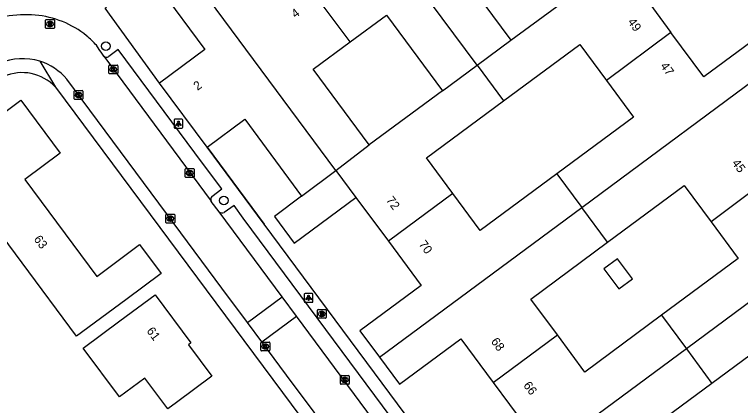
# Model space of a CAD drawing. Extents: x 157767 to 159171, y 387842 to 389425.
# Drawn here: x 158145.6 to 158228.1, y 388835.7 to 388880.2 of the extents above; entities that cross this region are included whole.
import ezdxf

# ---------------------------------------------------------------- set-up
doc = ezdxf.new("R2010")
doc.units = 0
for name, color, linetype in [('IMGEO_Boom', 7, 'Continuous'), ('IMGEO_Brandkraan', 7, 'Continuous'), ('IMGEO_Kolk', 7, 'Continuous'), ('IMGEO_Lichtpunt', 7, 'Continuous'), ('IMGEO_Muur', 7, 'Continuous'), ('IMGEO_Pand', 7, 'Continuous'), ('IMGEO_Pand_nummerreeks', 7, 'Continuous'), ('IMGEO_Rijbaan_lokaal_open', 7, 'Continuous'), ('IMGEO_Rioolput', 7, 'Continuous'), ('IMGEO_Voetpad_open', 7, 'Continuous')]:
    doc.layers.add(name, color=color, linetype=linetype)

msp = doc.modelspace()

# ---------------------------------------------------------------- linework, layer by layer
at = {"layer": 'IMGEO_Boom'}
for centre in [(158155.946, 388876.57), (158169.345, 388859.018)]:
    msp.add_circle(centre, 0.489, dxfattribs=at)
at = {"layer": 'IMGEO_Brandkraan'}
for p, q in [((158179.98, 388845.705), (158179.98, 388846.557)), ((158180.055, 388846.631), (158180.907, 388846.631)), ((158180.981, 388846.557), (158180.981, 388845.705)), ((158180.907, 388845.631), (158180.055, 388845.631)), ((158180.491, 388845.851), (158180.466, 388845.851)), ((158180.468, 388846.411), (158180.493, 388846.411))]:
    msp.add_line(p, q, dxfattribs=at)
for points in [[(158179.98, 388845.705), (158179.98, 388846.557)], [(158180.055, 388846.631), (158180.907, 388846.631)], [(158180.981, 388846.557), (158180.981, 388845.705)], [(158180.907, 388845.631), (158180.055, 388845.631)], [(158180.328, 388846.331), (158180.328, 388845.931), (158180.541, 388845.931)], [(158180.559, 388846.331), (158180.328, 388846.331)], [(158180.507, 388846.25), (158180.453, 388846.25), (158180.453, 388846.174)], [(158180.453, 388846.174), (158180.506, 388846.174)], [(158180.515, 388846.098), (158180.453, 388846.098), (158180.453, 388846.017)], [(158180.453, 388846.017), (158180.515, 388846.017)]]:
    msp.add_lwpolyline(points, dxfattribs=at)
for centre, radius, start, end in [((158180.057, 388846.555), 0.0765, 91.55205, 178.44795), ((158180.057, 388846.555), 0.0765, 91.55205, 178.44795), ((158180.905, 388846.555), 0.0765, 1.55205, 88.44795), ((158180.905, 388846.555), 0.0765, 1.55205, 88.44795), ((158180.057, 388845.707), 0.0765, 181.55205, 268.44795), ((158180.057, 388845.707), 0.0765, 181.55205, 268.44795), ((158180.508, 388846.212), 0.0379, 267.82845, 90.93552), ((158180.516, 388846.057), 0.0404, 269.87594, 90.50774), ((158180.547, 388846.182), 0.251, 268.66757, 293.53466), ((158180.563, 388846.186), 0.145, 59.4692, 91.53667), ((158180.588, 388846.233), 0.0922, 285.51372, 58.15012), ((158180.593, 388846.041), 0.105, 301.31148, 78.98903), ((158180.905, 388845.707), 0.0765, 271.55205, 358.44795), ((158180.905, 388845.707), 0.0765, 271.55205, 358.44795)]:
    msp.add_arc(centre, radius, start, end, dxfattribs=at)
for centre, major_axis, ratio, start_param, end_param in [((158180.467, 388846.131), (-0.387, 0.002), 0.722429, 4.712389, 7.853982), ((158180.492, 388846.131), (-0.39, 0.002), 0.717154, 1.570796, 4.712389)]:
    msp.add_ellipse(centre, major_axis=major_axis, ratio=ratio, start_param=start_param, end_param=end_param, dxfattribs=at)
at = {"layer": 'IMGEO_Kolk'}
for p, q in [((158156.29, 388873.494), (158156.29, 388874.346)), ((158156.365, 388874.42), (158157.217, 388874.42)), ((158156.778, 388874.2), (158156.803, 388874.2)), ((158157.291, 388874.346), (158157.291, 388873.494)), ((158157.217, 388873.42), (158156.365, 388873.42)), ((158156.801, 388873.64), (158156.776, 388873.64)), ((158152.336, 388870.584), (158152.336, 388871.436)), ((158152.411, 388871.51), (158153.263, 388871.51)), ((158152.824, 388871.29), (158152.849, 388871.29)), ((158153.337, 388871.436), (158153.337, 388870.584)), ((158153.263, 388870.51), (158152.411, 388870.51)), ((158152.847, 388870.73), (158152.822, 388870.73)), ((158164.962, 388861.716), (158164.962, 388862.568)), ((158165.037, 388862.642), (158165.889, 388862.642)), ((158165.45, 388862.422), (158165.475, 388862.422)), ((158165.963, 388862.568), (158165.963, 388861.716)), ((158165.889, 388861.642), (158165.037, 388861.642)), ((158165.473, 388861.862), (158165.448, 388861.862)), ((158162.766, 388856.539), (158162.766, 388857.391)), ((158162.841, 388857.465), (158163.693, 388857.465)), ((158163.254, 388857.245), (158163.279, 388857.245)), ((158163.767, 388857.391), (158163.767, 388856.539)), ((158163.693, 388856.465), (158162.841, 388856.465)), ((158163.277, 388856.685), (158163.252, 388856.685)), ((158173.565, 388841.997), (158173.565, 388842.849)), ((158173.64, 388842.923), (158174.492, 388842.923)), ((158174.053, 388842.703), (158174.078, 388842.703)), ((158174.566, 388842.849), (158174.566, 388841.997)), ((158174.492, 388841.923), (158173.64, 388841.923)), ((158174.076, 388842.143), (158174.051, 388842.143)), ((158182.599, 388838.204), (158182.599, 388839.056)), ((158182.674, 388839.13), (158183.526, 388839.13)), ((158183.6, 388839.056), (158183.6, 388838.204)), ((158183.11, 388838.35), (158183.085, 388838.35)), ((158183.087, 388838.91), (158183.112, 388838.91)), ((158183.526, 388838.13), (158182.674, 388838.13))]:
    msp.add_line(p, q, dxfattribs=at)
for points in [[(158156.29, 388873.494), (158156.29, 388874.346)], [(158156.365, 388874.42), (158157.217, 388874.42)], [(158156.611, 388874.12), (158156.734, 388874.12), (158156.734, 388873.969), (158156.864, 388874.12), (158157.028, 388874.12), (158156.882, 388873.969), (158157.035, 388873.72), (158156.883, 388873.72), (158156.798, 388873.884), (158156.734, 388873.817), (158156.734, 388873.72), (158156.611, 388873.72), (158156.611, 388874.12)], [(158157.291, 388874.346), (158157.291, 388873.494)], [(158157.217, 388873.42), (158156.365, 388873.42)], [(158152.336, 388870.584), (158152.336, 388871.436)], [(158152.411, 388871.51), (158153.263, 388871.51)], [(158153.337, 388871.436), (158153.337, 388870.584)], [(158153.263, 388870.51), (158152.411, 388870.51)], [(158152.657, 388871.21), (158152.78, 388871.21), (158152.78, 388871.059), (158152.91, 388871.21), (158153.074, 388871.21), (158152.928, 388871.059), (158153.081, 388870.81), (158152.929, 388870.81), (158152.844, 388870.974), (158152.78, 388870.907), (158152.78, 388870.81), (158152.657, 388870.81), (158152.657, 388871.21)], [(158164.962, 388861.716), (158164.962, 388862.568)], [(158165.037, 388862.642), (158165.889, 388862.642)], [(158165.283, 388862.342), (158165.406, 388862.342), (158165.406, 388862.191), (158165.536, 388862.342), (158165.7, 388862.342), (158165.554, 388862.191), (158165.707, 388861.942), (158165.555, 388861.942), (158165.47, 388862.106), (158165.406, 388862.039), (158165.406, 388861.942), (158165.283, 388861.942), (158165.283, 388862.342)], [(158165.963, 388862.568), (158165.963, 388861.716)], [(158165.889, 388861.642), (158165.037, 388861.642)], [(158162.766, 388856.539), (158162.766, 388857.391)], [(158162.841, 388857.465), (158163.693, 388857.465)], [(158163.767, 388857.391), (158163.767, 388856.539)], [(158163.693, 388856.465), (158162.841, 388856.465)], [(158163.087, 388857.165), (158163.21, 388857.165), (158163.21, 388857.014), (158163.34, 388857.165), (158163.504, 388857.165), (158163.358, 388857.014), (158163.511, 388856.765), (158163.359, 388856.765), (158163.274, 388856.929), (158163.21, 388856.862), (158163.21, 388856.765), (158163.087, 388856.765), (158163.087, 388857.165)], [(158173.565, 388841.997), (158173.565, 388842.849)], [(158173.64, 388842.923), (158174.492, 388842.923)], [(158173.886, 388842.623), (158174.009, 388842.623), (158174.009, 388842.472), (158174.139, 388842.623), (158174.303, 388842.623), (158174.157, 388842.472), (158174.31, 388842.223), (158174.158, 388842.223), (158174.073, 388842.387), (158174.009, 388842.32), (158174.009, 388842.223), (158173.886, 388842.223), (158173.886, 388842.623)], [(158174.566, 388842.849), (158174.566, 388841.997)], [(158174.492, 388841.923), (158173.64, 388841.923)], [(158182.599, 388838.204), (158182.599, 388839.056)], [(158182.674, 388839.13), (158183.526, 388839.13)], [(158183.6, 388839.056), (158183.6, 388838.204)], [(158182.92, 388838.83), (158183.043, 388838.83), (158183.043, 388838.679), (158183.173, 388838.83), (158183.337, 388838.83), (158183.191, 388838.679), (158183.344, 388838.43), (158183.192, 388838.43), (158183.107, 388838.594), (158183.043, 388838.527), (158183.043, 388838.43), (158182.92, 388838.43), (158182.92, 388838.83)], [(158183.526, 388838.13), (158182.674, 388838.13)]]:
    msp.add_lwpolyline(points, dxfattribs=at)
for centre, start, end in [((158156.367, 388874.344), 91.55205, 178.44795), ((158156.367, 388874.344), 91.55205, 178.44795), ((158157.215, 388874.344), 1.55205, 88.44795), ((158157.215, 388874.344), 1.55205, 88.44795), ((158156.367, 388873.496), 181.55205, 268.44795), ((158156.367, 388873.496), 181.55205, 268.44795), ((158157.215, 388873.496), 271.55205, 358.44795), ((158157.215, 388873.496), 271.55205, 358.44795), ((158152.413, 388871.434), 91.55205, 178.44795), ((158152.413, 388871.434), 91.55205, 178.44795), ((158153.261, 388871.434), 1.55205, 88.44795), ((158153.261, 388871.434), 1.55205, 88.44795), ((158152.413, 388870.586), 181.55205, 268.44795), ((158152.413, 388870.586), 181.55205, 268.44795), ((158153.261, 388870.586), 271.55205, 358.44795), ((158153.261, 388870.586), 271.55205, 358.44795), ((158165.039, 388862.566), 91.55205, 178.44795), ((158165.039, 388862.566), 91.55205, 178.44795), ((158165.887, 388862.566), 1.55205, 88.44795), ((158165.887, 388862.566), 1.55205, 88.44795), ((158165.039, 388861.718), 181.55205, 268.44795), ((158165.039, 388861.718), 181.55205, 268.44795), ((158165.887, 388861.718), 271.55205, 358.44795), ((158165.887, 388861.718), 271.55205, 358.44795), ((158162.843, 388857.389), 91.55205, 178.44795), ((158162.843, 388857.389), 91.55205, 178.44795), ((158163.691, 388857.389), 1.55205, 88.44795), ((158163.691, 388857.389), 1.55205, 88.44795), ((158162.843, 388856.541), 181.55205, 268.44795), ((158162.843, 388856.541), 181.55205, 268.44795), ((158163.691, 388856.541), 271.55205, 358.44795), ((158163.691, 388856.541), 271.55205, 358.44795), ((158173.642, 388842.847), 91.55205, 178.44795), ((158173.642, 388842.847), 91.55205, 178.44795), ((158174.49, 388842.847), 1.55205, 88.44795), ((158174.49, 388842.847), 1.55205, 88.44795), ((158173.642, 388841.999), 181.55205, 268.44795), ((158173.642, 388841.999), 181.55205, 268.44795), ((158174.49, 388841.999), 271.55205, 358.44795), ((158174.49, 388841.999), 271.55205, 358.44795), ((158182.676, 388839.054), 91.55205, 178.44795), ((158182.676, 388839.054), 91.55205, 178.44795), ((158183.524, 388839.054), 1.55205, 88.44795), ((158183.524, 388839.054), 1.55205, 88.44795), ((158182.676, 388838.206), 181.55205, 268.44795), ((158182.676, 388838.206), 181.55205, 268.44795), ((158183.524, 388838.206), 271.55205, 358.44795), ((158183.524, 388838.206), 271.55205, 358.44795)]:
    msp.add_arc(centre, 0.0765, start, end, dxfattribs=at)
for centre, major_axis, ratio, start_param, end_param in [((158156.777, 388873.92), (-0.387, 0.002), 0.722429, 4.712389, 7.853982), ((158156.802, 388873.92), (-0.39, 0.002), 0.717154, 1.570796, 4.712389), ((158152.823, 388871.01), (-0.387, 0.002), 0.722429, 4.712389, 7.853982), ((158152.848, 388871.01), (-0.39, 0.002), 0.717154, 1.570796, 4.712389), ((158165.449, 388862.142), (-0.387, 0.002), 0.722429, 4.712389, 7.853982), ((158165.474, 388862.142), (-0.39, 0.002), 0.717154, 1.570796, 4.712389), ((158163.253, 388856.965), (-0.387, 0.002), 0.722429, 4.712389, 7.853982), ((158163.278, 388856.965), (-0.39, 0.002), 0.717154, 1.570796, 4.712389), ((158174.052, 388842.423), (-0.387, 0.002), 0.722429, 4.712389, 7.853982), ((158174.077, 388842.423), (-0.39, 0.002), 0.717154, 1.570796, 4.712389), ((158183.086, 388838.63), (-0.387, 0.002), 0.722429, 4.712389, 7.853982), ((158183.111, 388838.63), (-0.39, 0.002), 0.717154, 1.570796, 4.712389)]:
    msp.add_ellipse(centre, major_axis=major_axis, ratio=ratio, start_param=start_param, end_param=end_param, dxfattribs=at)
at = {"layer": 'IMGEO_Lichtpunt'}
for p, q in [((158163.689, 388868.159), (158163.689, 388867.352)), ((158163.689, 388868.159), (158163.689, 388867.352)), ((158164.591, 388868.254), (158163.783, 388868.254)), ((158164.591, 388868.254), (158163.783, 388868.254)), ((158164.685, 388867.352), (158164.685, 388868.159)), ((158164.685, 388867.352), (158164.685, 388868.159)), ((158163.783, 388867.258), (158164.591, 388867.258)), ((158163.783, 388867.258), (158164.591, 388867.258)), ((158178.483, 388848.358), (158178.483, 388847.551)), ((158178.483, 388848.358), (158178.483, 388847.551)), ((158179.385, 388848.453), (158178.577, 388848.453)), ((158179.385, 388848.453), (158178.577, 388848.453)), ((158179.479, 388847.551), (158179.479, 388848.358)), ((158179.479, 388847.551), (158179.479, 388848.358)), ((158178.577, 388847.457), (158179.385, 388847.457)), ((158178.577, 388847.457), (158179.385, 388847.457))]:
    msp.add_line(p, q, dxfattribs=at)
for points in [[(158164.063, 388867.823), (158164.102, 388867.795), (158163.914, 388867.533), (158163.876, 388867.56), (158164.063, 388867.823)], [(158164.165, 388867.775), (158164.212, 388867.775), (158164.212, 388867.453), (158164.165, 388867.453), (158164.165, 388867.775)], [(158164.275, 388867.795), (158164.313, 388867.822), (158164.5, 388867.56), (158164.461, 388867.532), (158164.275, 388867.795)], [(158178.857, 388848.022), (158178.896, 388847.994), (158178.708, 388847.732), (158178.67, 388847.759), (158178.857, 388848.022)], [(158178.959, 388847.974), (158179.006, 388847.974), (158179.006, 388847.652), (158178.959, 388847.652), (158178.959, 388847.974)], [(158179.069, 388847.994), (158179.107, 388848.021), (158179.294, 388847.759), (158179.255, 388847.731), (158179.069, 388847.994)]]:
    msp.add_lwpolyline(points, dxfattribs=at)
for centre in [(158164.188, 388867.957), (158178.982, 388848.156)]:
    msp.add_circle(centre, 0.0994, dxfattribs=at)
for centre, start, end in [((158163.783, 388868.159), 90, 180), ((158163.783, 388868.159), 90, 180), ((158164.591, 388868.159), 0, 90), ((158164.591, 388868.159), 0, 90), ((158163.783, 388867.352), 180, 270), ((158163.783, 388867.352), 180, 270), ((158164.591, 388867.352), 270, 0), ((158164.591, 388867.352), 270, 360), ((158178.577, 388848.358), 90, 180), ((158178.577, 388848.358), 90, 180), ((158179.385, 388848.358), 0, 90), ((158179.385, 388848.358), 0, 90), ((158178.577, 388847.551), 180, 270), ((158178.577, 388847.551), 180, 270), ((158179.385, 388847.551), 270, 0), ((158179.385, 388847.551), 270, 360)]:
    msp.add_arc(centre, 0.0946, start, end, dxfattribs=at)
at = {"layer": 'IMGEO_Muur'}
msp.add_lwpolyline([(158167.442, 388865.094), (158173.926, 388856.351)], dxfattribs=at)
at = {"layer": 'IMGEO_Pand'}
for points in [[(158198.131, 388874.39), (158181.147, 388897.282)], [(158199.776, 388888.924), (158195.613, 388885.844), (158201.985, 388877.232)], [(158165.097, 388885.36), (158162.071, 388883.122), (158167.202, 388876.188), (158162.053, 388872.377)], [(158182.077, 388862.452), (158165.097, 388885.36)], [(158183.715, 388877.049), (158178.266, 388884.374)], [(158201.985, 388877.232), (158210.291, 388883.378)], [(158216.532, 388883.12), (158220.168, 388878.108)], [(158183.715, 388877.049), (158187.85, 388880.108), (158194.216, 388871.504)], [(158220.168, 388878.108), (158212.846, 388872.675)], [(158233.037, 388875.265), (158230.855, 388878.213), (158223.899, 388873.065), (158220.168, 388878.108)], [(158185.884, 388865.339), (158179.518, 388873.943), (158183.715, 388877.049)], [(158198.131, 388874.39), (158201.985, 388877.232)], [(158201.13, 388870.347), (158209.814, 388876.773), (158212.846, 388872.675)], [(158210.033, 388858.237), (158233.037, 388875.265)], [(158194.216, 388871.504), (158198.131, 388874.39)], [(158198.131, 388874.39), (158201.13, 388870.347)], [(158167.442, 388865.094), (158162.053, 388872.377)], [(158212.846, 388872.675), (158215.926, 388868.514), (158207.204, 388862.06)], [(158194.216, 388871.504), (158185.884, 388865.339)], [(158140.209, 388860.273), (158137.225, 388864.285), (158143.229, 388868.75), (158143.512, 388868.37), (158146.282, 388870.43), (158150.754, 388864.417), (158146.725, 388861.421), (158154.92, 388850.402), (158159.772, 388854.01), (158162.213, 388850.727), (158158.201, 388847.744), (158152.615, 388843.59), (158140.209, 388860.273)], [(158195.386, 388859.823), (158192.386, 388863.877), (158201.13, 388870.347)], [(158167.442, 388865.094), (158171.716, 388868.256), (158178.19, 388859.507)], [(158182.077, 388862.452), (158185.884, 388865.339)], [(158178.19, 388859.507), (158182.077, 388862.452)], [(158182.077, 388862.452), (158184.364, 388859.375)], [(158207.204, 388862.06), (158198.498, 388855.618), (158195.386, 388859.823)], [(158207.204, 388862.06), (158210.033, 388858.237)], [(158232.014, 388862.068), (158224.735, 388856.605)], [(158212.962, 388854.278), (158221.682, 388860.73), (158224.735, 388856.605)], [(158195.386, 388859.823), (158188.047, 388854.398)], [(158178.19, 388859.507), (158175.089, 388857.212), (158177.337, 388854.174), (158184.364, 388859.375)], [(158184.364, 388859.375), (158188.047, 388854.398)], [(158244.923, 388859.202), (158221.92, 388842.172)], [(158187.034, 388841.214), (158210.033, 388858.237)], [(158212.962, 388854.278), (158210.033, 388858.237)], [(158224.735, 388856.605), (158227.825, 388852.429), (158219.105, 388845.976)], [(158188.047, 388854.398), (158191.778, 388849.355), (158184.82, 388844.206), (158187.034, 388841.214)], [(158207.266, 388843.741), (158204.243, 388847.826), (158212.962, 388854.278)], [(158212.55, 388851.273), (158214.258, 388848.966), (158215.79, 388850.1), (158214.082, 388852.407), (158212.55, 388851.273)], [(158160.355, 388838.844), (158157.472, 388836.7), (158153.36, 388842.229), (158157.525, 388845.327), (158161.536, 388848.31), (158165.607, 388842.835), (158165.321, 388842.622), (158167.972, 388839.057), (158163.96, 388836.074), (158162.966, 388835.334), (158160.355, 388838.844)], [(158219.105, 388845.976), (158210.386, 388839.524), (158207.266, 388843.741)], [(158219.105, 388845.976), (158221.92, 388842.172)], [(158236.592, 388840.505), (158233.521, 388844.656), (158224.837, 388838.23)], [(158187.034, 388841.214), (158189.306, 388838.144), (158196.283, 388843.307), (158199.958, 388838.34)], [(158199.958, 388838.34), (158207.266, 388843.741)], [(158221.92, 388842.172), (158198.924, 388825.148)], [(158221.92, 388842.172), (158224.837, 388838.23)], [(158199.958, 388838.34), (158203.661, 388833.336), (158196.685, 388828.174), (158198.924, 388825.148)], [(158224.837, 388838.23), (158216.102, 388831.766), (158219.146, 388827.652)]]:
    msp.add_lwpolyline(points, dxfattribs=at)
at = {"layer": 'IMGEO_Rijbaan_lokaal_open'}
for points in [[(158155.704, 388875.443), (158155.473, 388875.752), (158155.169, 388876.204), (158154.872, 388876.664)], [(158155.704, 388875.443), (158167.914, 388858.94)], [(158172.022, 388845.174), (158169.137, 388849.06), (158163.719, 388856.357), (158151.504, 388872.807)], [(158168.82, 388857.738), (158167.925, 388858.919), (158167.914, 388858.94)], [(158175.973, 388848.078), (158168.82, 388857.738)], [(158172.022, 388845.174), (158175.973, 388848.078)], [(158177.609, 388845.868), (158175.973, 388848.078)], [(158173.681, 388842.941), (158177.609, 388845.868)], [(158212.495, 388798.756), (158177.609, 388845.868)], [(158173.681, 388842.941), (158172.022, 388845.174)], [(158217.764, 388783.504), (158217.385, 388783.991), (158215.572, 388786.44), (158211.597, 388791.81), (158209.792, 388794.247), (158205.943, 388799.447), (158204.15, 388801.869), (158200.206, 388807.195), (158196.608, 388812.055), (158193.804, 388815.843), (158192.803, 388817.19), (158186.144, 388826.156), (158184.709, 388828.089), (158182.272, 388831.371), (158180.005, 388834.424), (158179.41, 388835.226), (158177.125, 388838.302), (158173.681, 388842.941)]]:
    msp.add_lwpolyline(points, dxfattribs=at)
for centre, radius, start, end in [((158146.856, 388866.234), 13.899, 85.62055, 113.52892), ((158147.047, 388869.543), 10.585, 50.76883, 85.28274), ((158146.924, 388869.457), 10.729, 42.19885, 50.54999), ((158146.483, 388868.572), 6.572, 72.77035, 113.4962), ((158146.48, 388868.579), 6.566, 40.08425, 72.72508)]:
    msp.add_arc(centre, radius, start, end, dxfattribs=at)
at = {"layer": 'IMGEO_Rioolput'}
for p, q in [((158149.089, 388878.656), (158149.089, 388879.508)), ((158149.164, 388879.582), (158150.016, 388879.582)), ((158150.09, 388879.508), (158150.09, 388878.656)), ((158149.6, 388878.802), (158149.575, 388878.802)), ((158149.577, 388879.362), (158149.602, 388879.362)), ((158150.016, 388878.582), (158149.164, 388878.582))]:
    msp.add_line(p, q, dxfattribs=at)
for points in [[(158149.089, 388878.656), (158149.089, 388879.508)], [(158149.164, 388879.582), (158150.016, 388879.582)], [(158150.09, 388879.508), (158150.09, 388878.656)], [(158149.678, 388879.28), (158149.426, 388879.282), (158149.426, 388878.882)], [(158149.426, 388878.882), (158149.55, 388878.882), (158149.55, 388879.044), (158149.561, 388879.044)], [(158149.604, 388879.201), (158149.55, 388879.201), (158149.55, 388879.12)], [(158149.55, 388879.12), (158149.602, 388879.12)], [(158149.608, 388879.015), (158149.679, 388878.882), (158149.819, 388878.882), (158149.754, 388879.008)], [(158150.016, 388878.582), (158149.164, 388878.582)]]:
    msp.add_lwpolyline(points, dxfattribs=at)
for centre, radius, start, end in [((158149.166, 388879.506), 0.0765, 91.55205, 178.44795), ((158149.166, 388879.506), 0.0765, 91.55205, 178.44795), ((158150.014, 388879.506), 0.0765, 1.55205, 88.44795), ((158150.014, 388879.506), 0.0765, 1.55205, 88.44795), ((158149.166, 388878.658), 0.0765, 181.55205, 268.44795), ((158149.166, 388878.658), 0.0765, 181.55205, 268.44795), ((158149.56, 388878.991), 0.0533, 26.02933, 88.69889), ((158149.586, 388879.309), 0.19, 274.7715, 282.96867), ((158149.61, 388879.105), 0.0964, 77.00612, 93.18647), ((158149.624, 388879.162), 0.0378, 276.66336, 79.67722), ((158149.677, 388879.17), 0.109, 350.36119, 89.41601), ((158149.675, 388879.17), 0.112, 277.58423, 350.98172), ((158149.659, 388878.955), 0.108, 29.51342, 73.79051), ((158150.014, 388878.658), 0.0765, 271.55205, 358.44795), ((158150.014, 388878.658), 0.0765, 271.55205, 358.44795)]:
    msp.add_arc(centre, radius, start, end, dxfattribs=at)
for centre, major_axis, ratio, start_param, end_param in [((158149.576, 388879.082), (-0.387, 0.002), 0.722429, 4.712389, 7.853982), ((158149.601, 388879.082), (-0.39, 0.002), 0.717154, 1.570796, 4.712389)]:
    msp.add_ellipse(centre, major_axis=major_axis, ratio=ratio, start_param=start_param, end_param=end_param, dxfattribs=at)
at = {"layer": 'IMGEO_Voetpad_open'}
for points in [[(158162.053, 388872.377), (158155.865, 388880.897), (158156.023, 388881.014)], [(158168, 388859.474), (158169.115, 388860.337), (158166.931, 388863.28), (158157.343, 388876.175), (158156.268, 388875.386)], [(158148.43, 388874.849), (158150.204, 388871.916)], [(158150.204, 388871.916), (158183.48, 388827.171), (158184.29, 388826.082), (158183.864, 388823.28)], [(158209.711, 388808.142), (158173.926, 388856.351), (158167.442, 388865.094)], [(158167.914, 388858.94), (158167.903, 388858.962)], [(158212.57, 388799.358), (158213.679, 388800.201), (158211.737, 388802.857), (158171.549, 388857.029), (158170.504, 388858.473), (158169.379, 388857.661)]]:
    msp.add_lwpolyline(points, dxfattribs=at)
for centre, radius, start, end in [((158156.024, 388875.79), 0.472, 227.2869, 301.17123), ((158146.435, 388868.41), 5.148, 42.92943, 114.01894), ((158168.33, 388859.146), 0.465, 135.2055, 203.33906), ((158169.151, 388858.072), 0.47, 225.30258, 299.0116)]:
    msp.add_arc(centre, radius, start, end, dxfattribs=at)

# ---------------------------------------------------------------- texts
at = {"layer": 'IMGEO_Pand_nummerreeks'}
for s, rotation, p in [('4', 36.49953, (158177.471, 388879.705)), ('49', 306.50159, (158215.198, 388879.309)), ('47', 306.49542, (158218.905, 388874.3)), ('2', 36.50676, (158166.356, 388871.481)), ('45', 306.49862, (158227.041, 388863.275)), ('72', 306.50159, (158187.739, 388859.053)), ('63', 306.63875, (158147.697, 388854.617)), ('70', 306.49542, (158191.449, 388854.037)), ('61', 306.63308, (158160.513, 388844.187)), ('68', 306.49712, (158199.657, 388842.984)), ('66', 306.50173, (158203.344, 388838.001))]:
    msp.add_text(s, height=1, rotation=rotation, dxfattribs=at).set_placement(p)

doc.saveas('drawing.dxf')
